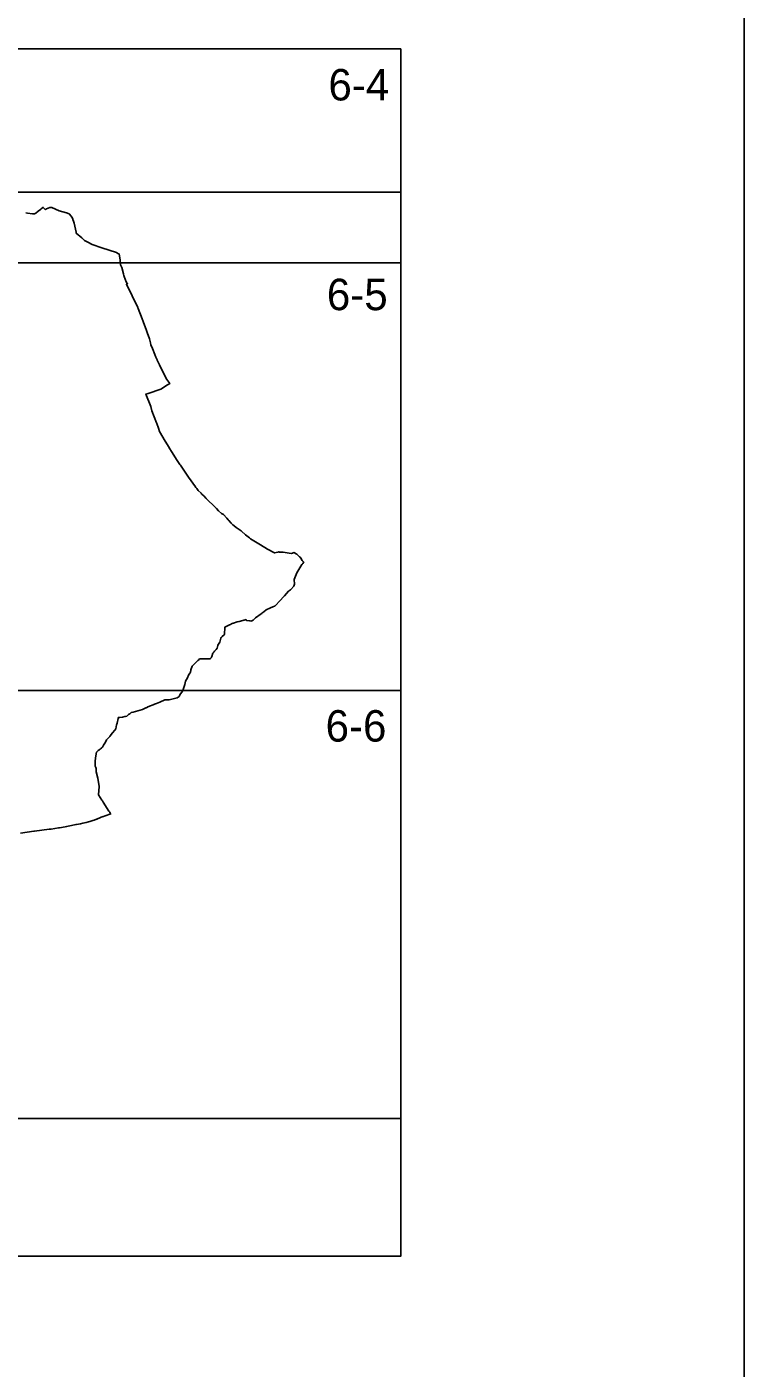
# Model space of a CAD drawing. Extents: x -449577 to -425530, y -1150048 to -1121091.
# Drawn here: x -429172.6 to -428963, y -1126703.7 to -1126311.8 of the extents above; entities that cross this region are included whole.
import ezdxf

# ---------------------------------------------------------------- set-up
doc = ezdxf.new("R2010")
doc.units = 0
for name, color, linetype in [('Vrstva 1', 7, 'Continuous'), ('Vrstva 10', 7, 'Continuous'), ('Vrstva 4', 7, 'Continuous')]:
    doc.layers.add(name, color=color, linetype=linetype)

msp = doc.modelspace()

# ---------------------------------------------------------------- linework, layer by layer
at = {"layer": 'Vrstva 1'}
msp.add_lwpolyline([(-430447.95, -1126056.63), (-430447.95, -1127106.63), (-428962.95, -1127106.63), (-428962.95, -1126056.63)], close=True, dxfattribs=at)
msp.add_lwpolyline([(-429174.49, -1126547.38), (-429170.62, -1126546.82), (-429170.38, -1126546.79), (-429166.08, -1126546.26), (-429165.55, -1126546.2), (-429163.4, -1126545.85), (-429163.08, -1126545.79), (-429161.42, -1126545.52), (-429161.02, -1126545.46), (-429159.61, -1126545.16), (-429158.32, -1126544.89), (-429158.11, -1126544.85), (-429156.94, -1126544.63), (-429156.27, -1126544.5), (-429156.25, -1126544.49), (-429155.34, -1126544.28), (-429155.27, -1126544.26), (-429154.62, -1126544.11), (-429154.27, -1126543.99), (-429153.38, -1126543.7), (-429152.94, -1126543.56), (-429152.29, -1126543.31), (-429152.17, -1126543.27), (-429151.08, -1126542.78), (-429151.08, -1126542.78), (-429150.96, -1126542.74), (-429150.31, -1126542.51), (-429150.22, -1126542.48), (-429149.79, -1126542.33), (-429148.13, -1126541.75), (-429148.15, -1126541.69), (-429148.26, -1126541.52), (-429148.42, -1126541.3), (-429148.64, -1126540.97), (-429150.34, -1126538.33), (-429150.55, -1126537.99), (-429150.72, -1126537.72), (-429151.16, -1126537), (-429151.69, -1126536.15), (-429151.53, -1126533.79), (-429151.52, -1126533.7), (-429151.91, -1126531.41), (-429151.91, -1126531.39), (-429151.92, -1126531.36), (-429151.92, -1126531.36), (-429151.92, -1126531.33), (-429152.33, -1126529.5), (-429152.34, -1126529.31), (-429152.4, -1126528.51), (-429152.5, -1126528.23), (-429152.51, -1126528.21), (-429152.62, -1126528), (-429152.66, -1126527.92), (-429152.67, -1126527.54), (-429152.7, -1126526.84), (-429152.65, -1126526.34), (-429152.65, -1126526.33), (-429152.56, -1126525.46), (-429152.54, -1126525.36), (-429152.25, -1126523.71), (-429152.17, -1126523.63), (-429151.87, -1126523.29), (-429151.81, -1126523.22), (-429151.55, -1126523.1), (-429151.49, -1126523.05), (-429151.23, -1126522.84), (-429151, -1126522.67), (-429150.79, -1126522.51), (-429150.73, -1126522.47), (-429150.65, -1126522.33), (-429150.57, -1126522.22), (-429150.46, -1126522.05), (-429150.24, -1126521.72), (-429149.82, -1126521.06), (-429149.69, -1126520.81), (-429149.68, -1126520.8), (-429149.54, -1126520.51), (-429149.49, -1126520.43), (-429149.31, -1126520.09), (-429149.17, -1126519.95), (-429148.87, -1126519.63), (-429148.7, -1126519.45), (-429148.42, -1126519.1), (-429148.29, -1126518.94), (-429147.6, -1126518.08), (-429146.94, -1126517.27), (-429146.65, -1126516.91), (-429146.41, -1126515.74), (-429146.35, -1126515.51), (-429146.28, -1126515.23), (-429145.96, -1126513.93), (-429145.88, -1126513.64), (-429145.88, -1126513.61), (-429145.86, -1126513.56), (-429145.7, -1126513.55), (-429145.68, -1126513.55), (-429145.44, -1126513.55), (-429144.75, -1126513.53), (-429144.74, -1126513.53), (-429144.71, -1126513.53), (-429144.03, -1126513.35), (-429143.83, -1126513.3), (-429143.41, -1126513.19), (-429143.39, -1126513.17), (-429143.33, -1126513.11), (-429143.03, -1126512.84), (-429142.91, -1126512.75), (-429142.57, -1126512.49), (-429142.15, -1126512.17), (-429142.08, -1126512.16), (-429141.52, -1126512), (-429138.82, -1126511.23), (-429138.23, -1126510.96), (-429137.9, -1126510.81), (-429137.85, -1126510.79), (-429137.75, -1126510.74), (-429137.39, -1126510.55), (-429137.34, -1126510.53), (-429137.31, -1126510.52), (-429137.3, -1126510.51), (-429137.27, -1126510.49), (-429136.96, -1126510.34), (-429136.9, -1126510.31), (-429136.79, -1126510.26), (-429135.71, -1126509.92), (-429135.28, -1126509.74), (-429134.76, -1126509.52), (-429133.75, -1126509.11), (-429132.33, -1126508.48), (-429132.19, -1126508.47), (-429131.06, -1126508.42), (-429128.66, -1126507.86), (-429128.13, -1126507.47), (-429128.06, -1126507.34), (-429127.97, -1126507.17), (-429127.71, -1126506.66), (-429127.36, -1126506.22), (-429127.34, -1126506.2), (-429127.13, -1126505.91), (-429127.02, -1126505.74), (-429127.01, -1126505.73), (-429126.47, -1126503.95), (-429126.46, -1126503.93), (-429126.26, -1126502.97), (-429126, -1126502.51), (-429125.81, -1126502.18), (-429125.26, -1126501.06), (-429124.88, -1126500.55), (-429124.85, -1126500.42), (-429124.78, -1126500.12), (-429124.75, -1126499.98), (-429124.69, -1126499.73), (-429124.67, -1126499.63), (-429124.35, -1126498.62), (-429124.34, -1126498.61), (-429124.05, -1126498.34), (-429123.39, -1126497.7), (-429123.34, -1126497.66), (-429122.87, -1126497.18), (-429122.61, -1126496.91), (-429122.51, -1126496.8), (-429122.14, -1126496.49), (-429122.1, -1126496.49), (-429122.09, -1126496.49), (-429121.68, -1126496.48), (-429121.51, -1126496.48), (-429120.88, -1126496.5), (-429120.17, -1126496.5), (-429119.2, -1126496.41), (-429119.17, -1126496.41), (-429118.92, -1126496.38), (-429118.7, -1126496.02), (-429118.65, -1126495.89), (-429118.63, -1126495.84), (-429118.61, -1126495.78), (-429118.25, -1126494.76), (-429118.11, -1126494.6), (-429118.01, -1126494.48), (-429117.97, -1126494.44), (-429117.91, -1126494.36), (-429117.79, -1126494.23), (-429117.52, -1126493.92), (-429117.43, -1126493.81), (-429117.33, -1126493.69), (-429116.99, -1126493.3), (-429116.92, -1126492.92), (-429116.86, -1126492.6), (-429116.79, -1126492.47), (-429116.24, -1126491.55), (-429116.13, -1126491.16), (-429115.94, -1126490.46), (-429115.82, -1126490.17), (-429115.53, -1126489.91), (-429114.98, -1126489.4), (-429114.91, -1126489.33), (-429114.81, -1126487.22), (-429113.79, -1126486.74), (-429113.39, -1126486.53), (-429113.14, -1126486.39), (-429112.85, -1126486.24), (-429112.63, -1126486.16), (-429112.29, -1126486.03), (-429112.24, -1126486.01), (-429111.15, -1126485.6), (-429111.14, -1126485.6), (-429110.65, -1126485.54), (-429110.57, -1126485.52), (-429109.54, -1126485.26), (-429109.39, -1126485.22), (-429109.3, -1126485.19), (-429109.13, -1126485.14), (-429108.6, -1126484.97), (-429108.6, -1126484.97), (-429108.59, -1126484.98), (-429108.59, -1126484.99), (-429108.56, -1126485.04), (-429108.43, -1126485.26), (-429107.55, -1126485.36), (-429107.35, -1126485.38), (-429106.99, -1126485.42), (-429106.9, -1126485.38), (-429106.47, -1126485.2), (-429105.82, -1126484.49), (-429104.18, -1126483.33), (-429104.09, -1126483.27), (-429103.92, -1126483.15), (-429103.41, -1126482.74), (-429102.66, -1126482.13), (-429101.39, -1126481.57), (-429100.77, -1126481.29), (-429100.23, -1126481.05), (-429100.17, -1126481.02), (-429098.52, -1126479.35), (-429097.68, -1126478.46), (-429097.32, -1126478.09), (-429096.13, -1126476.72), (-429095.53, -1126476.27), (-429095.48, -1126476.22), (-429094.64, -1126475.21), (-429094.44, -1126474.64), (-429094.53, -1126473.31), (-429094.31, -1126472.82), (-429093.67, -1126471.37), (-429092.21, -1126468.89), (-429092.18, -1126468.84), (-429092.18, -1126468.84), (-429092.16, -1126468.82), (-429092.13, -1126468.78), (-429091.98, -1126468.58), (-429091.72, -1126468.24), (-429091.98, -1126467.95), (-429092.12, -1126467.72), (-429092.59, -1126466.99), (-429092.79, -1126466.79), (-429092.94, -1126466.63), (-429093.13, -1126466.43), (-429093.71, -1126465.87), (-429094.56, -1126465.39), (-429095.01, -1126465.57), (-429095.34, -1126465.7), (-429097.09, -1126465.42), (-429097.7, -1126465.33), (-429097.84, -1126465.32), (-429098.43, -1126465.31), (-429098.81, -1126465.25), (-429098.97, -1126465.23), (-429099.01, -1126465.22), (-429099.04, -1126465.22), (-429099.04, -1126465.22), (-429099.07, -1126465.22), (-429099.17, -1126465.25), (-429099.3, -1126465.29), (-429100.2, -1126465.52), (-429100.27, -1126465.49), (-429102.34, -1126464.45), (-429104.36, -1126463.18), (-429107.27, -1126461.35), (-429107.43, -1126461.22), (-429107.47, -1126461.18), (-429107.56, -1126461.1), (-429108.7, -1126460.17), (-429109.85, -1126459.13), (-429109.96, -1126459.02), (-429111.17, -1126458.26), (-429111.45, -1126458.04), (-429112.08, -1126457.54), (-429112.39, -1126457.29), (-429112.89, -1126456.76), (-429113.61, -1126456), (-429113.76, -1126455.84), (-429114.22, -1126455.35), (-429115.19, -1126454.32), (-429115.39, -1126454.22), (-429115.39, -1126454.22), (-429115.57, -1126454.12), (-429115.77, -1126454.02), (-429116.6, -1126453.19), (-429117.23, -1126452.57), (-429118.41, -1126451.39), (-429119.34, -1126450.46), (-429119.5, -1126450.3), (-429119.94, -1126449.85), (-429120.18, -1126449.61), (-429120.27, -1126449.52), (-429120.31, -1126449.48), (-429120.83, -1126448.96), (-429121.47, -1126448.31), (-429121.55, -1126448.23), (-429121.57, -1126448.21), (-429121.72, -1126448.06), (-429122.55, -1126447.22), (-429122.93, -1126446.72), (-429123.21, -1126446.35), (-429123.53, -1126445.92), (-429123.89, -1126445.44), (-429124.84, -1126444.18), (-429125.21, -1126443.64), (-429127.75, -1126439.9), (-429127.92, -1126439.64), (-429128.69, -1126438.46), (-429129.36, -1126437.44), (-429130.2, -1126436.12), (-429131, -1126434.84), (-429131.08, -1126434.71), (-429132.17, -1126432.86), (-429133.85, -1126430.01), (-429133.85, -1126430.01), (-429133.85, -1126430.01), (-429133.86, -1126430), (-429134.19, -1126429.03), (-429134.64, -1126427.72), (-429134.7, -1126427.52), (-429136.08, -1126424.01), (-429136.37, -1126422.76), (-429137.85, -1126419.09), (-429137.22, -1126418.89), (-429133.5, -1126417.64), (-429131.53, -1126416.42), (-429131.35, -1126416.31), (-429131.29, -1126416.28), (-429131.09, -1126416.15), (-429130.82, -1126415.99), (-429131.74, -1126414.79), (-429133.15, -1126412.01), (-429133.9, -1126410.55), (-429134.43, -1126409.38), (-429134.45, -1126409.35), (-429134.51, -1126409.21), (-429134.52, -1126409.18), (-429134.54, -1126409.15), (-429134.58, -1126409.06), (-429134.91, -1126408.34), (-429135.23, -1126407.54), (-429135.94, -1126405.77), (-429136.35, -1126404.74), (-429136.5, -1126404.11), (-429136.76, -1126402.97), (-429137.5, -1126401.08), (-429137.7, -1126400.48), (-429138.64, -1126397.86), (-429138.91, -1126397.13), (-429140.1, -1126394.05), (-429140.17, -1126393.86), (-429140.2, -1126393.79), (-429143.55, -1126386.97), (-429143.24, -1126386.84), (-429143.22, -1126386.82), (-429143.32, -1126386.65), (-429143.4, -1126386.55), (-429143.57, -1126386.32), (-429143.63, -1126386.25), (-429144.24, -1126384.76), (-429144.29, -1126384.47), (-429144.39, -1126384.01), (-429144.4, -1126383.95), (-429144.91, -1126382.12), (-429145.21, -1126381.48), (-429145.22, -1126381.41), (-429145.26, -1126381.05), (-429145.4, -1126379.96), (-429145.68, -1126378.12), (-429145.74, -1126378.1), (-429146.04, -1126378), (-429146.42, -1126377.73), (-429146.43, -1126377.73), (-429150.73, -1126376.32), (-429153.52, -1126375.34), (-429154.83, -1126374.72), (-429155.8, -1126374.17), (-429156.52, -1126373.38), (-429158.2, -1126372.11), (-429158.26, -1126371.81), (-429158.84, -1126369.11), (-429158.99, -1126368.57), (-429159.17, -1126368.06), (-429159.22, -1126367.9), (-429159.47, -1126367.39), (-429159.72, -1126367.07), (-429160.3, -1126366.38), (-429161.05, -1126366.17), (-429163.23, -1126365.51), (-429165.32, -1126364.55), (-429165.94, -1126364.56), (-429166.89, -1126364.92), (-429167.02, -1126365.02), (-429167.09, -1126365.06), (-429167.23, -1126365.16), (-429167.27, -1126365.19), (-429167.29, -1126365.17), (-429167.5, -1126364.92), (-429167.75, -1126364.64), (-429167.83, -1126364.54), (-429167.92, -1126364.59), (-429168.43, -1126364.98), (-429168.62, -1126365.12), (-429169.29, -1126365.64), (-429170.04, -1126366.2), (-429170.38, -1126366.42), (-429170.97, -1126366.38), (-429172.45, -1126366.23), (-429172.91, -1126366.14)], dxfattribs=at)
at = {"layer": 'Vrstva 10'}
msp.add_lwpolyline([(-429063.36, -1126360.06), (-429063.36, -1126671.03), (-429396.23, -1126671.03), (-429396.23, -1126505.74), (-429375.86, -1126505.74), (-429375.86, -1126380.74), (-429375.86, -1126360.06), (-429063.36, -1126360.06)], dxfattribs=at)
at = {"layer": 'Vrstva 4'}
msp.add_line((-429375.86, -1126318.24), (-429063.36, -1126318.24), dxfattribs=at)
msp.add_lwpolyline([(-429063.36, -1126318.24), (-429063.36, -1126380.74), (-429219.61, -1126380.74), (-429219.61, -1126318.24)], dxfattribs=at)
for points in [[(-429063.36, -1126380.74), (-429063.36, -1126505.74), (-429219.61, -1126505.74), (-429219.61, -1126380.74)], [(-429063.36, -1126505.74), (-429063.36, -1126630.74), (-429219.61, -1126630.74), (-429219.61, -1126505.74)]]:
    msp.add_lwpolyline(points, close=True, dxfattribs=at)

# ---------------------------------------------------------------- texts
at = {"layer": 'Vrstva 1'}
for s, p in [('6-4', (-429084.49, -1126333.28)), ('6-5', (-429084.94, -1126394.57)), ('6-6', (-429085.31, -1126520.64))]:
    msp.add_text(s, height=9.2, dxfattribs=at).set_placement(p)

doc.saveas('drawing.dxf')
